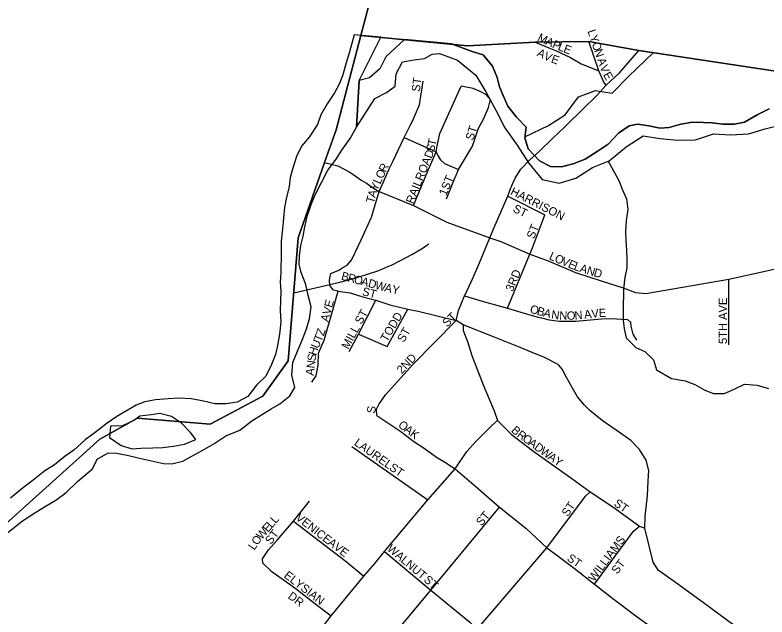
# Model space of a CAD drawing. Extents: x 1310247 to 1664935, y 235267 to 584339.
# Drawn here: x 1468275 to 1472798, y 464185 to 467805 of the extents above; entities that cross this region are included whole.
import ezdxf

# ---------------------------------------------------------------- set-up
doc = ezdxf.new("R2010")
doc.units = 0
for name, color, linetype in [('GM_X_Adjacent_County', 7, 'Continuous'), ('GM_X_City_Street', 7, 'Continuous'), ('GM_X_City_Street_Text', 7, 'Continuous'), ('GM_X_County', 7, 'Continuous'), ('GM_X_Major_River', 7, 'Continuous'), ('GM_X_Minor_Lake', 7, 'Continuous'), ('GM_X_Minor_River', 7, 'Continuous'), ('GM_X_Rail_Line', 7, 'Continuous'), ('GM_X_State_Route', 7, 'Continuous'), ('GM_X_Township', 7, 'Continuous')]:
    doc.layers.add(name, color=color, linetype=linetype)

msp = doc.modelspace()

# ---------------------------------------------------------------- linework, layer by layer
at = {"layer": 'GM_X_Adjacent_County'}
for points in [[(1470477.2, 468146.6), (1470355.2, 467681.8), (1470206.2, 467114.2), (1470137.1, 466917.8), (1469977.5, 466464.7), (1469917.2, 465725), (1469764.7, 465512.5), (1469449.7, 465344.1), (1469012.3, 465380.2), (1468785.6, 465253.9), (1467750.2, 464323.8)], [(1508494.3, 463882.1), (1507395.2, 463991.5), (1500128.9, 464723.9), (1499698.7, 464749.2), (1498611.1, 464829.1), (1491560.5, 465549.7), (1489139.4, 465776.3), (1486708.5, 466028.8), (1481873.1, 466588.3), (1478819.8, 466849.2), (1476762.7, 467058.1), (1473102.6, 467429.8), (1472027.8, 467591.2), (1471726.3, 467646.1), (1471404.4, 467641.4), (1470995.9, 467621), (1470355.2, 467681.8), (1470477.2, 468146.6)]]:
    msp.add_lwpolyline(points, dxfattribs=at)
at = {"layer": 'GM_X_City_Street'}
for points in [[(1471404.3, 467641.4), (1471485.7, 467607.5), (1471525.6, 467592.2), (1471616, 467550), (1471679.4, 467512.4), (1471786.3, 467470.1)], [(1471829.7, 467383.2), (1471816.8, 467402), (1471786.3, 467470.1), (1471726.3, 467646.1)], [(1470651.4, 467139.9), (1470665.1, 467166.7), (1470706.9, 467265.6), (1470729.3, 467407.3)], [(1470788.4, 466937.1), (1470807.9, 466983.3), (1470814, 467017.9), (1470829.2, 467092.3), (1470958.7, 467377.7)], [(1470924.2, 466831.5), (1470941.8, 466875.2), (1471027, 467015.9), (1471063.7, 467125), (1471093.3, 467179), (1471122.8, 467248.3), (1471134, 467297.2), (1471111.6, 467324.8), (1471072.9, 467346.1), (1471031.1, 467362.5), (1470958.7, 467377.7)], [(1470549.4, 466929.2), (1470566.3, 466962.9), (1470615.2, 467068.9), (1470651.4, 467139.9)], [(1470615.2, 467068.9), (1470807.9, 466983.3), (1470819.3, 466956), (1470834.5, 466934.8), (1470859.2, 466911.6), (1470941.8, 466875.2)], [(1470137.1, 466917.8), (1470217.1, 466897.6), (1470289.5, 466859.9), (1470320.1, 466838), (1470361.9, 466809.5), (1470388.4, 466793.7), (1470426.1, 466767.7), (1470465.3, 466744.7), (1470672.8, 466660.1), (1470871.3, 466559.7), (1471130.1, 466466.1)], [(1470490.4, 466801.7), (1470524.5, 466879.3), (1470549.4, 466929.2)], [(1470672.8, 466660.1), (1470750.8, 466847.7), (1470788.4, 466937.1)], [(1470871.2, 466700.2), (1470923.2, 466829.2), (1470924.2, 466831.5)], [(1470357, 466452.5), (1470418.9, 466589.9), (1470465.3, 466744.7), (1470490.4, 466801.7)], [(1471238.9, 466715.9), (1471461.2, 466604.3)], [(1471236.9, 466041.7), (1471372.4, 466366.1), (1471387.6, 466404.8), (1471461.2, 466604.3)], [(1470218.3, 466143.5), (1470191, 466151), (1470168.4, 466179.3), (1470165.6, 466209.4), (1470171.2, 466233.9), (1470175.4, 466250.9), (1470222.1, 466271.6), (1470246.6, 466286.6), (1470272.9, 466300.8), (1470298.4, 466331.8), (1470341.7, 466418.5), (1470357, 466452.5)], [(1471130.1, 466466.1), (1471197.9, 466442.7), (1471372.4, 466366.1), (1471481.7, 466326.7), (1471647.1, 466256.8), (1471800.2, 466207), (1471932.5, 466165.2), (1472007.2, 466136.8), (1472068.4, 466130.8), (1472568.3, 466216.8), (1473012.9, 466315.4), (1473299.8, 466364.7), (1473534.4, 466403.6), (1473667.4, 466343.8), (1473979.7, 466154), (1474199.4, 466026.2), (1474396.6, 465908.2), (1474577.4, 465803.6), (1474599.8, 465794.4)], [(1472567.6, 465822.3), (1472568.3, 466216.8)], [(1470060.1, 465597.4), (1470085.6, 465635.2), (1470097.9, 465698.5), (1470100.4, 465771.7), (1470134.1, 465850.6), (1470185.1, 466024.9), (1470218.3, 466143.5)], [(1470218.3, 466143.5), (1470290.7, 466133.5), (1470372.6, 466109.2), (1470421.8, 466095.9)], [(1470284.5, 465780.7), (1470340.5, 465884.9), (1470444.8, 466089.7)], [(1470421.8, 466095.9), (1470444.8, 466089.7), (1470528.8, 466062.3), (1470638, 466036), (1470699.5, 466024.3), (1470929.1, 465967.2)], [(1470979.5, 466116.5), (1471085.2, 466084.3), (1471236.9, 466041.7), (1471356.7, 466006.2), (1471422.3, 465988.5), (1471441.3, 465983.9)], [(1470340.5, 465884.9), (1470513.1, 465811.9), (1470638, 466036)], [(1470451.2, 465397.4), (1470450.2, 465434), (1470464.3, 465462.3), (1470503.9, 465521.3), (1470669.4, 465705.4), (1470929.1, 465967.2)], [(1471441.3, 465983.9), (1471487.9, 465972.5), (1471547.4, 465963.7), (1471647.6, 465964.6), (1471802.8, 465978.7), (1471857.8, 465979.6), (1471958.9, 465974.3), (1471976.6, 465958.4), (1471979.3, 465933.5), (1471990.8, 465886.5), (1472013.9, 465850.1)], [(1470970, 465942.4), (1470971.2, 465907.7), (1470996.6, 465841.3), (1471023.2, 465757.9), (1471090.6, 465580.5), (1471129.6, 465490), (1471156.2, 465424.4), (1471177.5, 465365.9), (1471260.9, 465282.5), (1471395.7, 465179.6), (1471623.6, 465017.3), (1471733.6, 464938.3), (1471869.9, 464846.5), (1472030.8, 464731.7), (1472064.1, 464717.9)], [(1469422.8, 463279.8), (1470077.7, 464062.9), (1470176.3, 464190.7), (1470373, 464431), (1470438.7, 464505.5), (1470498, 464577.9), (1470758.5, 464889.1), (1470922.9, 465076.7), (1470992.1, 465179.6), (1471047.1, 465239.9), (1471143.3, 465336), (1471177.5, 465365.9)], [(1470451.2, 465397.4), (1470596.5, 465300.8), (1470674.6, 465240.3), (1470736.1, 465199.4), (1470810.2, 465146.7), (1470873.6, 465107.7), (1470878.8, 465104.5)], [(1470301.9, 465209.1), (1470758.5, 464889.1)], [(1470878.8, 465104.5), (1470922.9, 465076.7), (1471062.6, 464955.6), (1471127.6, 464899.5), (1471189.9, 464845.2), (1471346.6, 464718.8), (1471473.9, 464601.3), (1471517.5, 464567.5), (1471637.7, 464478.4), (1471761.4, 464381.4), (1471870.9, 464295.1), (1472016.9, 464184.7), (1472308.9, 463974.6), (1472514.2, 463831.7)], [(1470733.1, 463710.8), (1471054.2, 464111.7), (1471473.9, 464601.3), (1471706.1, 464911.7), (1471733.6, 464938.3)], [(1469766.4, 464509.1), (1469762.8, 464534.8), (1469800.1, 464588), (1469851.5, 464646.5), (1469949.1, 464760.9), (1470045.3, 464881.3)], [(1470348.5, 463863.1), (1470383.7, 463866.9), (1470458.2, 463962.7), (1470775.7, 464345.9), (1471189.9, 464845.2)], [(1469949.1, 464760.9), (1470266.6, 464518.8), (1470373, 464431)], [(1471761.4, 464381.4), (1471994.4, 464700.6), (1472030.8, 464731.7)], [(1470498, 464577.9), (1470775.7, 464345.9), (1471009.9, 464152.5), (1471054.2, 464111.7)], [(1469766.4, 464509.1), (1469814.3, 464461.2), (1469958, 464360.9), (1470093.6, 464252.7), (1470176.3, 464190.7)]]:
    msp.add_lwpolyline(points, dxfattribs=at)
at = {"layer": 'GM_X_County'}
msp.add_lwpolyline([(1467750.2, 464323.8), (1468785.6, 465253.9), (1469012.3, 465380.2), (1469449.7, 465344.1), (1469764.7, 465512.5), (1469917.2, 465725), (1469977.5, 466464.7), (1470137.1, 466917.8), (1470206.2, 467114.2), (1470355.2, 467681.8), (1470995.9, 467621), (1471404.4, 467641.4), (1471726.3, 467646.1), (1472027.8, 467591.2), (1473102.6, 467429.8), (1476762.7, 467058.1), (1478819.8, 466849.2), (1481873.1, 466588.3)], dxfattribs=at)
at = {"layer": 'GM_X_Major_River'}
for p, q in [((1470474.8, 467671.7), (1470314.2, 467686.9)), ((1470345.8, 467412.3), (1470474.8, 467671.7)), ((1470328.1, 467129.9), (1470345.8, 467412.3))]:
    msp.add_line(p, q, dxfattribs=at)
for points in [[(1470314.2, 467686.9), (1470287, 467584), (1470267.7, 467518.2), (1470244, 467440.5), (1470225, 467388.7), (1470195.8, 467337.2), (1470152.4, 467271.9), (1470115, 467204.5), (1470093.7, 467146.8), (1470044.1, 467071.6), (1469998.8, 467016.3), (1469967.5, 466954.8), (1469943.9, 466879.1), (1469930.9, 466827.2), (1469923.8, 466773.2), (1469906.2, 466699.4), (1469895.2, 466647.5), (1469889.9, 466583.4), (1469884.6, 466519.3), (1469875, 466445.3), (1469875.7, 466377.2), (1469873.3, 466256.9), (1469870.1, 466198.8), (1469873, 466144.6), (1469870.7, 466028.3), (1469873.3, 465960.1), (1469865.8, 465886), (1469854.4, 465818.1), (1469841.3, 465764.2), (1469818, 465702.5), (1469784.5, 465633), (1469727.2, 465578), (1469675.7, 465510.9), (1469610.9, 465476.2), (1469544.5, 465467.5), (1469476.3, 465466.9), (1469408.4, 465482.3), (1469336.5, 465495.8), (1469262.4, 465501.4), (1469196.1, 465496.7), (1469119.7, 465490.2), (1469055.3, 465479.5), (1469002.8, 465458.5), (1468950, 465427.5), (1468887.1, 465390.7), (1468830.1, 465349.8), (1468756.8, 465295.1), (1468697.7, 465250.2), (1468628.3, 465187.5), (1468577.4, 465152.4), (1468512.2, 465099.6), (1468455.3, 465062.7), (1468384, 465008), (1468318.8, 464957.2), (1468247.4, 464898.5)], [(1469957.6, 465565.3), (1469939.1, 465639.9), (1469946.6, 465715.9), (1469974.1, 465783.5), (1470001.4, 465849.2), (1470026.8, 465910.8), (1470046.2, 465978.6), (1470055.6, 466050.6), (1470039, 466119.1), (1470024.2, 466183.6), (1469995.6, 466256.4), (1469984.6, 466306.7), (1469985.6, 466356.8), (1469994.9, 466418.8), (1470008, 466474.7), (1470019.2, 466530.6), (1470034.6, 466602.5), (1470060.2, 466676.2), (1470083.3, 466727.8), (1470120.9, 466801.3), (1470156.4, 466872.7), (1470205.9, 466937.9), (1470241.1, 466993.3), (1470290.6, 467062.5), (1470328.1, 467129.9)], [(1469627.6, 465308), (1469698.9, 465364.1), (1469757.8, 465401), (1469816.6, 465435.8), (1469867.4, 465466.9), (1469928.5, 465513.8), (1469957.6, 465565.3)], [(1469361.7, 465252.6), (1469330.4, 465293.4), (1469277.4, 465350.6), (1469216, 465390), (1469146.2, 465409.5), (1469093.9, 465400.5), (1469025.5, 465391.9), (1468993.3, 465368.3)], [(1468993.3, 465368.3), (1468922, 465333.9), (1468849.8, 465333.3), (1468842.4, 465263.3), (1468913.7, 465215.7), (1468979.5, 465196.3), (1469031.7, 465199.3), (1469103.9, 465201.8), (1469164.1, 465204.6), (1469228.5, 465211.3), (1469294.9, 465223.9), (1469361.7, 465252.6)], [(1468740.2, 465076), (1468769.6, 465134.5), (1468834.5, 465171.2), (1468884.7, 465170.2), (1468950.6, 465158.8), (1469024.4, 465139.2), (1469168.2, 465108.2), (1469218.3, 465105.2), (1469284.8, 465121.9), (1469335.5, 465148.9), (1469400.4, 465185.7), (1469471.5, 465226.3), (1469542.6, 465275), (1469627.6, 465308)], [(1468014.9, 464508.2), (1468076.3, 464571.1), (1468129.3, 464612.2), (1468188.4, 464657.1), (1468261.8, 464717.7), (1468320.9, 464762.6), (1468400.2, 464815.2), (1468463.1, 464854), (1468519.9, 464886.9), (1468583.1, 464933.7), (1468650.6, 465000.5), (1468715.8, 465053.3), (1468740.2, 465076)]]:
    msp.add_lwpolyline(points, dxfattribs=at)
at = {"layer": 'GM_X_Minor_Lake'}
for p, q in [((1470900.6, 467631.2), (1470617.8, 467658.1)), ((1470345.8, 467412.3), (1470328.1, 467129.9))]:
    msp.add_line(p, q, dxfattribs=at)
for points in [[(1470617.8, 467658.1), (1470505, 467553.4), (1470469.5, 467482), (1470406.2, 467427.1), (1470345.8, 467412.3)], [(1472811.3, 467241.4), (1472738.4, 467204.8), (1472663.3, 467160.2), (1472602.9, 467149.4), (1472532.7, 467148.9), (1472468.7, 467156.2), (1472416.6, 467159.3), (1472350.4, 467160.6), (1472280, 467148), (1472209.4, 467129.4), (1472155.1, 467124.5), (1472087.2, 467137.9), (1472019.2, 467149.4), (1471968.9, 467138.4), (1471903.8, 467095.6), (1471842.3, 467028.7), (1471777.2, 466983.9), (1471704.1, 466939.2), (1471631.4, 466910.6), (1471562.8, 466892), (1471496.6, 466893.4), (1471429.2, 466928.8), (1471362.4, 467000.4), (1471341.7, 467067), (1471349, 467131), (1471292, 467190.3), (1471239.2, 467257.6), (1471210.4, 467320.4), (1471189.4, 467372.9), (1471174.5, 467429.4), (1471147.8, 467498.1), (1471091, 467565.5), (1471025.2, 467586.9), (1470900.6, 467631.2)], [(1470900.6, 467631.2), (1471025.2, 467586.9), (1471091, 467565.5), (1471147.8, 467498.1), (1471174.5, 467429.4), (1471189.4, 467372.9), (1471210.4, 467320.4), (1471239.2, 467257.6), (1471292, 467190.3), (1471349, 467131), (1471341.7, 467067), (1471362.4, 467000.4), (1471429.2, 466928.8), (1471496.6, 466893.4), (1471562.8, 466892), (1471631.4, 466910.6), (1471704.1, 466939.2), (1471777.2, 466983.9), (1471842.3, 467028.7), (1471903.8, 467095.6), (1471968.9, 467138.4), (1472019.2, 467149.4), (1472087.2, 467137.9), (1472155.1, 467124.5), (1472209.4, 467129.4), (1472280, 467148), (1472350.4, 467160.6), (1472416.6, 467159.3), (1472468.7, 467156.2), (1472532.7, 467148.9), (1472602.9, 467149.4), (1472663.3, 467160.2), (1472738.4, 467204.8), (1472811.3, 467241.4)], [(1470328.1, 467129.9), (1470439.9, 467304.1), (1470508.8, 467338.8), (1470561.7, 467377.8), (1470567.2, 467451.9), (1470604.7, 467523.3), (1470675.2, 467535.9), (1470737.5, 467544.6), (1470783.7, 467570.3)], [(1470783.7, 467570.3), (1470827.2, 467574.2), (1470935.5, 467534.1), (1471045.9, 467443.9), (1471106.1, 467343.7), (1471166.3, 467233.4), (1471220.4, 467127.2), (1471294.7, 467022.9), (1471362.9, 466916.7), (1471445.1, 466816.4), (1471547.4, 466794.4), (1471647.8, 466824.5), (1471748.1, 466888.6), (1471848.4, 466928.7), (1471950.7, 467012.9), (1472053.1, 467079), (1472155.4, 467063), (1472257.7, 467053), (1472368.1, 467055), (1472476.4, 467091.1), (1472578.8, 467085), (1472687.1, 467091), (1472787.4, 467121.1), (1472891.8, 467147.2)]]:
    msp.add_lwpolyline(points, dxfattribs=at)
at = {"layer": 'GM_X_Minor_River'}
for points in [[(1471342.4, 467073.3), (1471483.3, 467141.2), (1471583.6, 467205.3), (1471663.9, 467313.6), (1471766.2, 467351.7), (1471866.5, 467335.6), (1471964.8, 467435.9), (1472065.2, 467532.1), (1472114.4, 467579.6)], [(1471842.7, 466926.4), (1471905.9, 466809.5), (1471926.8, 466756.9), (1471953.7, 466700.2), (1471960.3, 466635.8), (1471950.8, 466569.8), (1471947.3, 466501.6), (1471948.1, 466447.4), (1471952.9, 466391.1), (1471955.7, 466336.9), (1471954.6, 466284.7), (1471943.3, 466226.8), (1471935.8, 466158.7), (1471932.9, 466028.3), (1471933.7, 465970.1), (1471938.5, 465917.8), (1471951.4, 465863.4), (1472008.3, 465806), (1472064, 465780.7), (1472115, 465731.4), (1472133.8, 465670.8), (1472222.9, 465618.8), (1472304.9, 465605), (1472364.7, 465583.6), (1472424.1, 465548.3), (1472475.8, 465529.1), (1472542.1, 465529.7), (1472604.9, 465556.5), (1472661.7, 465585.3), (1472739.8, 465579.7), (1472807.6, 465558.1)]]:
    msp.add_lwpolyline(points, dxfattribs=at)
at = {"layer": 'GM_X_Rail_Line'}
for points in [[(1470539.1, 466301.5), (1470593, 466328.1), (1470662, 466365), (1470723.1, 466401.3), (1470753, 466421.5)], [(1470753, 466421.5), (1470764.3, 466429.2)], [(1469951.4, 466134.1), (1470228.7, 466199.2), (1470295.9, 466216.1), (1470383.6, 466242.2), (1470462.9, 466269.4), (1470516.5, 466292)], [(1470516.5, 466292), (1470539.1, 466301.5)]]:
    msp.add_lwpolyline(points, dxfattribs=at)
at = {"layer": 'GM_X_State_Route'}
for points in [[(1471589.3, 467141.2), (1471690, 467238.8), (1471772.2, 467318.6), (1471829.7, 467383.2), (1471910.7, 467457.2), (1472027.8, 467591.2)], [(1471270.7, 466797.6), (1471283.7, 466823.6), (1471317.8, 466879), (1471368.6, 466932.1), (1471427.8, 466985.2), (1471509.2, 467063.8), (1471577.3, 467129.6), (1471589.3, 467141.2)], [(1471251.2, 466749), (1471268.5, 466793.3), (1471270.7, 466797.6)], [(1470982.6, 466123), (1471031.1, 466226.2), (1471068.3, 466315), (1471130.1, 466466.1), (1471161.5, 466537.6), (1471238.9, 466715.9), (1471249.5, 466744.7), (1471251.2, 466749)], [(1471545.3, 465699.2), (1471542, 465702.9), (1471459.6, 465746.3), (1471385.9, 465775.6), (1471302.6, 465809.3), (1471153.6, 465868.8), (1470970, 465942.4), (1470929.1, 465967.2), (1470942.8, 466027.3), (1470979.5, 466116.5), (1470982.6, 466123)], [(1472693.4, 464064.5), (1472693.4, 464064.5), (1472416.6, 464269.2), (1472240.3, 464397.4), (1472146, 464463.3), (1472113.9, 464515), (1472064.1, 464717.9), (1472065.9, 464790.9), (1472078.3, 464913.7), (1472082.8, 465004.5), (1472087.2, 465065), (1472071.2, 465127.4), (1472030.3, 465191.5), (1471978.6, 465245.8), (1471916.3, 465291.2), (1471806.8, 465366.8), (1471732.1, 465426.5), (1471700.8, 465459), (1471658.2, 465509.5), (1471626.3, 465565.4), (1471589.9, 465628.4), (1471566, 465675.4), (1471545.3, 465699.2)]]:
    msp.add_lwpolyline(points, dxfattribs=at)
at = {"layer": 'GM_X_Township'}
msp.add_lwpolyline([(1476762.7, 467058.1), (1473102.6, 467429.8), (1472027.8, 467591.2), (1471726.3, 467646.1), (1471404.4, 467641.4), (1470995.9, 467621), (1470355.2, 467681.8), (1470206.2, 467114.2), (1470137.1, 466917.8), (1469977.5, 466464.7), (1469917.2, 465725), (1469764.7, 465512.5), (1469449.7, 465344.1), (1469012.3, 465380.2), (1468785.6, 465253.9), (1467750.2, 464323.8)], dxfattribs=at)

# ---------------------------------------------------------------- texts
at = {"layer": 'GM_X_City_Street_Text'}
for s, rotation, p in [('L', 288.867, (1471717.5, 467708.3)), ('M', 335.2681, (1471413.4, 467652.2)), ('Y', 288.8972, (1471728.9, 467674.9)), ('A', 335.2649, (1471461.3, 467630.1)), ('P', 336.2962, (1471502.2, 467611.3)), ('L', 338.3226, (1471536.2, 467596.5)), ('E', 338.7536, (1471569.3, 467583.3)), ('O', 288.8774, (1471743.2, 467633.3)), ('A', 333.5718, (1471410.4, 467562)), ('V', 335.4658, (1471451.4, 467541.6)), ('N', 288.8761, (1471757.4, 467591.7)), ('E', 340.2206, (1471495.7, 467521.6)), ('A', 288.8761, (1471775.9, 467537.6)), ('V', 291.0796, (1471790.8, 467494)), ('E', 299.0401, (1471809.9, 467446.1)), ('ST', 82.4092, (1470709.3, 467341.3)), ('ST', 72.6452, (1471030.8, 467048.1)), ('T', 77.6644, (1470803.8, 467014.9)), ('RAILROAD', 68.0553, (1470670.3, 466666)), ('S', 74.0283, (1470793.3, 466977.7)), ('R', 63.4132, (1470504.4, 466855.3)), ('O', 64.7256, (1470485.7, 466815.8)), ('L', 64.828, (1470470.8, 466783.9)), ('1ST', 67.7529, (1470868.3, 466714.4)), ('Y', 67.2204, (1470453.9, 466743.9)), ('HARRISON', 333.0711, (1471250.9, 466728.1)), ('T', 74.3135, (1470432.4, 466669.4)), ('A', 73.3552, (1470441.8, 466703)), ('ST', 333.435, (1471265.2, 466624.8)), ('ST', 68.1961, (1471396.3, 466454.8)), ('L', 337.2141, (1471483.5, 466336.7)), ('O', 337.2204, (1471515.9, 466323.1)), ('V', 337.2204, (1471556.5, 466306.1)), ('E', 337.1889, (1471597.1, 466289)), ('L', 339.7503, (1471631.8, 466274.5)), ('3RD', 67.3743, (1471268.8, 466138.1)), ('A', 342.8404, (1471667.6, 466261.4)), ('N', 343.0043, (1471709.8, 466248.4)), ('D', 343.0098, (1471751.8, 466235.5)), ('B', 344.8918, (1470233.7, 466214.4)), ('R', 344.8918, (1470271.9, 466204.1)), ('O', 344.8885, (1470310.1, 466193.8)), ('A', 344.8982, (1470352.6, 466182.3)), ('D', 344.8885, (1470395.1, 466170.8)), ('W', 344.8953, (1470437.6, 466159.4)), ('A', 345.7762, (1470493.6, 466144.3)), ('Y', 348.3596, (1470538.7, 466132.9)), ('ST', 345.0758, (1470359.1, 466121.6)), ('AVE', 75.0672, (1470159.4, 465956.2)), ('5TH AVE', 90, (1472557.2, 465826.5)), ('O', 344.3098, (1471368.2, 466015.9)), ('B', 344.2848, (1471410.6, 466004)), ('E', 2.7601, (1471787.2, 465988.1)), ('ST', 60.2568, (1470358.5, 465941.2)), ('TODD', 59.5342, (1470512.5, 465835.7)), ('ST', 44.9901, (1470874.8, 465925.5)), ('A', 344.853, (1471449.2, 465993.1)), ('N', 351.7035, (1471498.1, 465980.3)), ('N', 358.5853, (1471548.2, 465973.4)), ('O', 0.7137, (1471594.2, 465972.3)), ('N', 4.9607, (1471642.2, 465973)), ('A', 6.4477, (1471700.6, 465978.5)), ('V', 6.2195, (1471744.3, 465983.4)), ('Z', 71.5091, (1470131.2, 465871.8)), ('MILL', 61.2639, (1470279.2, 465791.4)), ('ST', 60.2568, (1470613.5, 465832.5)), ('T', 67.483, (1470116.4, 465835.7)), ('U', 66.8875, (1470098.9, 465794.8)), ('H', 72.8507, (1470086.4, 465754)), ('N', 82.7229, (1470076.9, 465677.7)), ('S', 82.6852, (1470082.4, 465721.3)), ('2ND', 46.0752, (1470601.6, 465643.6)), ('A', 82.7015, (1470071.3, 465634)), ('S', 83.2917, (1470440.7, 465406.9)), ('O', 321.3334, (1470575.3, 465332)), ('A', 323.3146, (1470611.1, 465303.3)), ('B', 317.0436, (1471255.7, 465302.4)), ('K', 323.6208, (1470646.6, 465276.8)), ('R', 324.0788, (1471289.9, 465271.1)), ('O', 324.3827, (1471322.2, 465247.7)), ('LAUREL', 324.5829, (1470310.5, 465222.6)), ('A', 324.3827, (1471358, 465222.1)), ('D', 324.3759, (1471393.7, 465196.5)), ('W', 324.3918, (1471429.5, 465170.9)), ('A', 324.3937, (1471476, 465137.6)), ('Y', 324.3937, (1471511.8, 465111.9)), ('ST', 325.2979, (1470521.6, 465073)), ('ST', 55.3092, (1471599.7, 464784.6)), ('ST', 325.2979, (1471872.4, 464857.4)), ('ST', 50.2016, (1471081, 464728.1)), ('L', 48.6986, (1469842.5, 464742.9)), ('VENICE', 322.0274, (1469958.8, 464773.5)), ('E', 48.6932, (1469796, 464690)), ('L', 48.6727, (1469819.2, 464716.4)), ('W', 48.6876, (1469758.2, 464647)), ('ST', 52.4371, (1469814.1, 464617.4)), ('O', 55.0187, (1469733.9, 464612.1)), ('AVE', 321.9491, (1470152.4, 464623.9)), ('WILLIAMS', 53.2951, (1471758.3, 464393.3)), ('L', 55.3705, (1469714, 464583.2)), ('WALNUT', 319.7053, (1470509.1, 464588.5)), ('ST', 325.3092, (1471590.8, 464527.4)), ('ST', 53.1155, (1471897.5, 464438.5)), ('ELYSIAN', 322.371, (1469888.3, 464426)), ('ST', 317.4879, (1470729.4, 464403.4)), ('DR', 323.1257, (1469912, 464300.8))]:
    msp.add_text(s, height=50, rotation=rotation, dxfattribs=at).set_placement(p)

doc.saveas('drawing.dxf')
